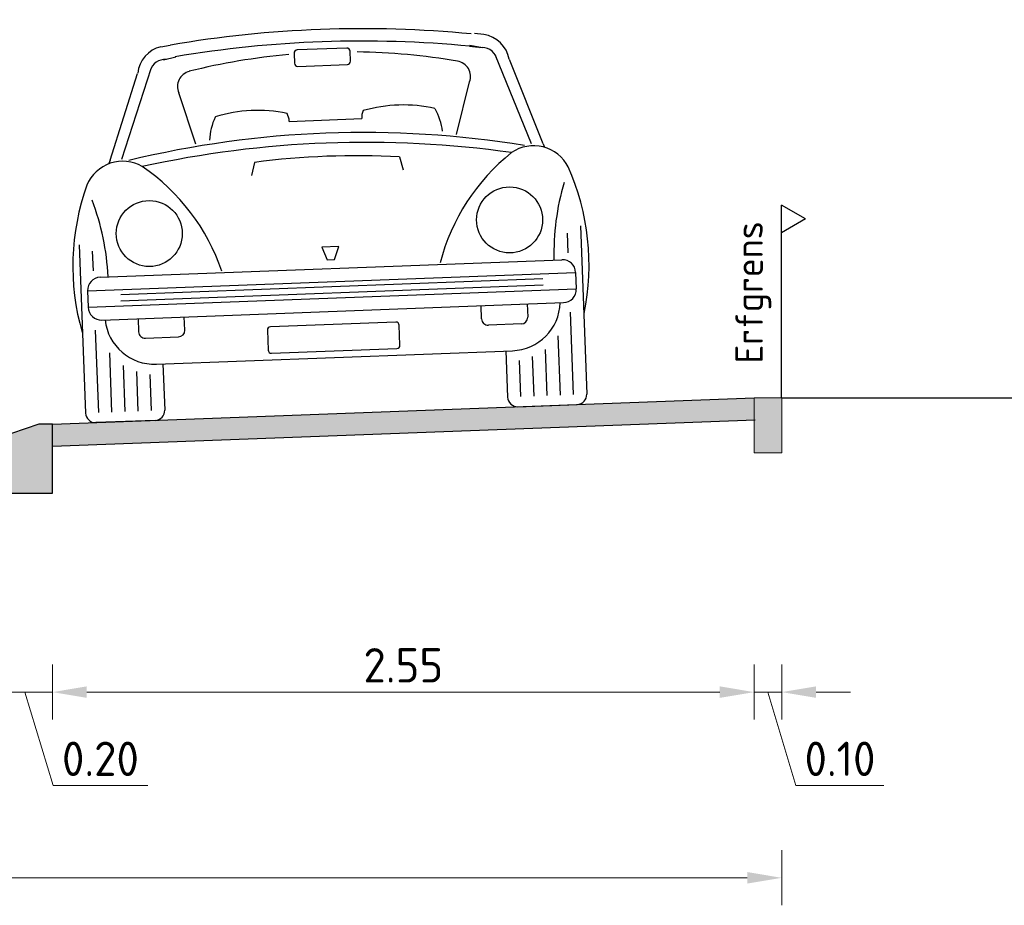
# Model space of a CAD drawing. Header units: metres. Extents: x 104013 to 108981, y 427946 to 428479.
# Tile 287 of 330: x 108879.53 to 108883.11, y 428293.87 to 428297.09. Entities that reach past the tile are written whole.
import ezdxf

# ---------------------------------------------------------------- set-up
doc = ezdxf.new("R2010")
doc.units = ezdxf.units.M
doc.layers.get('DefPoints').update_dxf_attribs({"color": 211, "lineweight": 18})
for name, color, linetype, lineweight in [('N-WE-OG-TERREIN_ERF-SD', 7, 'Continuous', 25), ('N-WE-VH-KANTOPSLUITING_ACHTERKANTBAND-SD', 50, 'Continuous', 25), ('N-WE-VH-KANTVERHARDING-M', 7, 'Continuous', 18), ('N-WE-VH-VERHARDING-GD', 7, 'Continuous', 25), ('N-XX-VH-KANTOPSLUITING_OPSLUITBAND-SD', 150, 'Continuous', 0), ('X-XX-AL-AANKLEDING-SD', 251, 'Continuous', 25), ('X-XX-AL-T25', 7, 'Continuous', 25)]:
    doc.layers.add(name, color=color, linetype=linetype, lineweight=lineweight)
doc.layers.add('N-WE-VH-VERHARDING-AP_PARKEERPLAATS', color=7, linetype='Continuous', true_color=0x889692)
doc.styles.add('NLCS-ISO-M50-T25', font='NLCS-ISO.ttf', dxfattribs={"height": 0.125})
doc.dimstyles.new('NLCS-M50-T25-PIJL_l2_h1', dxfattribs={"dimscale": 0.05, "dimtxt": 2.5, "dimasz": 2.5, "dimexe": 2, "dimexo": 2, "dimgap": 0.7, "dimtad": 1, "dimzin": 0, "dimdsep": 46, "dimtxsty": 'NLCS-ISO-M50-T25', "dimcen": 2.5, "dimdle": 2, "dimclrd": 256, "dimclre": 256, "dimclrt": 256, "dimadec": 1, "dimazin": 0, "dimtfac": 1, "dimtofl": 0, "dimtmove": 1, "dimatfit": 0, "dimfxl": 2, "dimfxlon": 1, "dimtfillclr": 256, "dimtolj": 1, "dimtzin": 0, "dimlwd": 18, "dimlwe": 18, "dimarcsym": 0})

# ---------------------------------------------------------------- blocks, each defined once
blk = doc.blocks.new('N-SVH-KANTOPSLUITING_AB_50X200X250-D')
blk.add_hatch(color=8).paths.add_polyline_path([(-0.2, -0.05), (-0.2, -0.25), (0, -0.25), (0, 0), (-0.05, 0)])
at = {"flags": 128}
blk.add_lwpolyline([(-0.2, -0.05), (-0.2, -0.25), (0, -0.25), (0, 0), (-0.05, 0)], close=True, dxfattribs=at)
blk = doc.blocks.new('N-SVH-KANTOPSLUITING_OB_100X200-D')
blk.add_hatch(color=253).paths.add_polyline_path([(-0.1, -0.2), (0, -0.2), (0, 0), (-0.1, 0)])
at = {"flags": 128}
blk.add_lwpolyline([(-0.1, -0.2), (0, -0.2), (0, 0), (-0.1, 0)], close=True, dxfattribs=at)
blk = doc.blocks.new('SOG-ERFGRENS_RECHTS-D')
for p, q in [((0.433, 3.25), (0, 3.5)), ((0, 3), (0, 3.5)), ((0.433, 3.25), (0, 3)), ((0, 0), (0, 3))]:
    blk.add_line(p, q)
blk = doc.blocks.new('*D2803')
at = {"layer": 'DefPoints', "color": 0, "transparency": 16777216}
for p in [(108879.4528, 428295.565), (108879.6528, 428295.4382), (108879.6528, 428294.641)]:
    blk.add_point(p, dxfattribs=at)
at = {"layer": 'N-WE-VH-KANTVERHARDING-M', "lineweight": 18, "transparency": 16777216}
for p, q in [((108879.4528, 428294.741), (108879.4528, 428294.541)), ((108879.6528, 428294.741), (108879.6528, 428294.541)), ((108879.3278, 428294.641), (108879.2028, 428294.641)), ((108879.4528, 428294.641), (108879.6528, 428294.641)), ((108879.5528, 428294.641), (108879.6548, 428294.301)), ((108879.7778, 428294.641), (108879.9028, 428294.641)), ((108879.6548, 428294.301), (108879.9998, 428294.301))]:
    blk.add_line(p, q, dxfattribs=at)
at = {"layer": 'N-WE-VH-KANTVERHARDING-M', "transparency": 16777216}
for points in [[(108879.3278, 428294.6619), (108879.3278, 428294.6202), (108879.4528, 428294.641)], [(108879.7778, 428294.6619), (108879.7778, 428294.6202), (108879.6528, 428294.641)]]:
    blk.add_solid(points, dxfattribs=at)
at = {"layer": 'N-WE-VH-KANTVERHARDING-M', "transparency": 16777216, "insert": (108879.8273, 428294.3985), "char_height": 0.125, "attachment_point": 5, "style": 'NLCS-ISO-M50-T25'}
blk.add_mtext('\\A1;0.20', dxfattribs=at)
blk = doc.blocks.new('*D2804')
at = {"layer": 'DefPoints', "color": 0, "transparency": 16777216}
for p in [(108882.2046, 428295.7114), (108879.6528, 428295.4382), (108882.2046, 428294.641)]:
    blk.add_point(p, dxfattribs=at)
at = {"layer": 'N-WE-VH-KANTVERHARDING-M', "lineweight": 18, "transparency": 16777216}
for p, q in [((108879.6528, 428294.741), (108879.6528, 428294.541)), ((108882.2046, 428294.741), (108882.2046, 428294.541)), ((108879.7778, 428294.641), (108882.0796, 428294.641))]:
    blk.add_line(p, q, dxfattribs=at)
at = {"layer": 'N-WE-VH-KANTVERHARDING-M', "transparency": 16777216}
for points in [[(108879.7778, 428294.6619), (108879.7778, 428294.6202), (108879.6528, 428294.641)], [(108882.0796, 428294.6619), (108882.0796, 428294.6202), (108882.2046, 428294.641)]]:
    blk.add_solid(points, dxfattribs=at)
at = {"layer": 'N-WE-VH-KANTVERHARDING-M', "transparency": 16777216, "insert": (108880.9287, 428294.7385), "char_height": 0.125, "attachment_point": 5, "style": 'NLCS-ISO-M50-T25'}
blk.add_mtext('\\A1;2.55', dxfattribs=at)
blk = doc.blocks.new('*D2805')
at = {"layer": 'DefPoints', "color": 0, "transparency": 16777216}
for p in [(108882.2046, 428295.7114), (108882.3046, 428295.5114), (108882.3046, 428294.641)]:
    blk.add_point(p, dxfattribs=at)
at = {"layer": 'N-WE-VH-KANTVERHARDING-M', "lineweight": 18, "transparency": 16777216}
for p, q in [((108882.2046, 428294.741), (108882.2046, 428294.541)), ((108882.3046, 428294.741), (108882.3046, 428294.541)), ((108882.0796, 428294.641), (108881.9546, 428294.641)), ((108882.2046, 428294.641), (108882.3046, 428294.641)), ((108882.2546, 428294.641), (108882.3566, 428294.301)), ((108882.4296, 428294.641), (108882.5546, 428294.641)), ((108882.3566, 428294.301), (108882.6766, 428294.301))]:
    blk.add_line(p, q, dxfattribs=at)
at = {"layer": 'N-WE-VH-KANTVERHARDING-M', "transparency": 16777216}
for points in [[(108882.0796, 428294.6619), (108882.0796, 428294.6202), (108882.2046, 428294.641)], [(108882.4296, 428294.6619), (108882.4296, 428294.6202), (108882.3046, 428294.641)]]:
    blk.add_solid(points, dxfattribs=at)
at = {"layer": 'N-WE-VH-KANTVERHARDING-M', "transparency": 16777216, "insert": (108882.5166, 428294.3985), "char_height": 0.125, "attachment_point": 5, "style": 'NLCS-ISO-M50-T25'}
blk.add_mtext('\\A1;0.10', dxfattribs=at)
blk = doc.blocks.new('*D2761')
at = {"layer": 'DefPoints', "color": 0, "transparency": 16777216}
for p in [(108869.8036, 428295.7114), (108882.3046, 428295.7114), (108882.3046, 428293.9658)]:
    blk.add_point(p, dxfattribs=at)
at = {"layer": 'N-WE-VH-KANTVERHARDING-M', "lineweight": 18, "transparency": 16777216}
for p, q in [((108869.8036, 428294.0658), (108869.8036, 428293.8658)), ((108882.3046, 428294.0658), (108882.3046, 428293.8658)), ((108869.9286, 428293.9658), (108882.1796, 428293.9658))]:
    blk.add_line(p, q, dxfattribs=at)
at = {"layer": 'N-WE-VH-KANTVERHARDING-M', "transparency": 16777216}
for points in [[(108869.9286, 428293.9867), (108869.9286, 428293.945), (108869.8036, 428293.9658)], [(108882.1796, 428293.9867), (108882.1796, 428293.945), (108882.3046, 428293.9658)]]:
    blk.add_solid(points, dxfattribs=at)
at = {"layer": 'N-WE-VH-KANTVERHARDING-M', "transparency": 16777216, "insert": (108876.0541, 428294.0633), "char_height": 0.125, "attachment_point": 5, "style": 'NLCS-ISO-M50-T25'}
blk.add_mtext('\\A1;12.50', dxfattribs=at)
blk = doc.blocks.new('SAL-AANKLEDING_AUTO1_VOORAANZICHT-D')
for p, q in [((-0.5876, 1.3569), (-0.5536, 1.3618)), ((0.5876, 1.3569), (0.5536, 1.3618)), ((-0.5803, 1.3093), (-0.5348, 1.3187)), ((0.5341, 1.3169), (0.5662, 1.3111)), ((0.5803, 1.3093), (0.5348, 1.3187)), ((-0.788, 0.9516), (-0.6767, 1.2627)), ((-0.7458, 0.9537), (-0.6266, 1.2794)), ((0.7458, 0.9537), (0.6266, 1.2794)), ((0.788, 0.9516), (0.6767, 1.2627)), ((-0.474, 0.9976), (-0.5291, 1.1871)), ((0.474, 0.9976), (0.5291, 1.1871)), ((-0.132, 1.068), (0.132, 1.068)), ((-0.788, 0.9515), (-0.7925, 0.9394)), ((0.788, 0.9515), (0.7924, 0.9396)), ((-0.264, 0.924), (-0.276, 0.876)), ((0.264, 0.924), (0.276, 0.876)), ((-0.912, 0.648), (-0.912, 0.036)), ((0.912, 0.648), (0.912, 0.036)), ((-0.864, 0.552), (-0.864, 0.624)), ((0.864, 0.552), (0.864, 0.624)), ((0.0308, 0.607), (-0.031, 0.607)), ((-0.031, 0.607), (-0.0133, 0.5598)), ((0.0132, 0.5598), (0.0308, 0.607)), ((-0.0133, 0.5598), (0.0132, 0.5598)), ((-0.84, 0.528), (0.84, 0.528)), ((-0.888, 0.48), (-0.888, 0.42)), ((-0.888, 0.48), (0.888, 0.48)), ((0.888, 0.48), (0.888, 0.42)), ((-0.768, 0.462), (0.768, 0.462)), ((-0.768, 0.4388), (0.768, 0.4388)), ((-0.888, 0.42), (0.888, 0.42)), ((-0.84, 0.372), (0.84, 0.372)), ((-0.708, 0.372), (-0.708, 0.324)), ((-0.54, 0.324), (-0.54, 0.372)), ((0.54, 0.324), (0.54, 0.372)), ((0.708, 0.372), (0.708, 0.324)), ((-0.864, 0.036), (-0.864, 0.336)), ((0.228, 0.324), (-0.228, 0.324)), ((0.864, 0.036), (0.864, 0.336)), ((-0.684, 0.3), (-0.564, 0.3)), ((-0.24, 0.312), (-0.24, 0.24)), ((0.24, 0.24), (0.24, 0.312)), ((0.684, 0.3), (0.564, 0.3)), ((-0.816, 0.036), (-0.816, 0.252)), ((0.816, 0.036), (0.816, 0.252)), ((-0.228, 0.228), (0.228, 0.228)), ((-0.768, 0.036), (-0.768, 0.204)), ((-0.72, 0.036), (-0.72, 0.18)), ((-0.648, 0.204), (0.648, 0.204)), ((-0.624, 0.204), (-0.624, 0.036)), ((0.624, 0.204), (0.624, 0.036)), ((0.72, 0.036), (0.72, 0.18)), ((0.768, 0.036), (0.768, 0.204)), ((-0.672, 0.036), (-0.672, 0.168)), ((0.672, 0.036), (0.672, 0.168)), ((-0.66, 0), (-0.876, 0)), ((0.66, 0), (0.876, 0))]:
    blk.add_line(p, q)
blk.add_lwpolyline([(-0.0928, 1.2663), (0.0872, 1.2663, 0.414214), (0.0992, 1.2783), (0.0992, 1.3143, 0.414214), (0.0872, 1.3263), (-0.0928, 1.3263, 0.414214), (-0.1048, 1.3143), (-0.1048, 1.2783, 0.414214)], format="xyb", close=True)
for centre in [(-0.6556, 0.6797), (0.6556, 0.6797)]:
    blk.add_circle(centre, 0.12)
for centre, radius, start, end in [((-0.0087, -2.7425), 4.1401, 82.3594, 97.5551), ((-0.5656, 1.2479), 0.1114, 101.548, 171.8699), ((-0.0087, -2.7478), 4.1004, 82.3788, 97.4119), ((0.5656, 1.2479), 0.1114, 8.1301, 78.452), ((-0.5773, 1.2547), 0.0552, 82.0304, 163.426), ((-0.0026, -1.0475), 2.3616, 92.9501, 101.8598), ((0.0026, -1.0475), 2.3616, 78.1402, 87.0499), ((0.5773, 1.2547), 0.0552, 16.574, 97.9696), ((-0.477, 1.2082), 0.0562, 101.0535, 201.9614), ((0.477, 1.2082), 0.0562, 338.0386, 78.9465), ((-0.2651, 0.5777), 0.5347, 76.2947, 104.5811), ((0.2651, 0.5777), 0.5347, 75.4189, 103.7053), ((-0.1664, 0.9811), 0.2597, 154.2873, 173.3573), ((-0.195, 1.0697), 0.063, 358.49, 25.7848), ((0.195, 1.0697), 0.063, 154.2152, 181.51), ((0.1664, 0.9811), 0.2597, 6.6427, 25.7127), ((0, -2.616), 3.636, 78.5788, 101.4212), ((0, -2.8092), 3.7932, 79.7957, 100.2043), ((-0.7478, 0.8049), 0.1412, 57.5288, 155.2503), ((0, -1.974), 2.91, 84.7949, 95.2051), ((0.7478, 0.8049), 0.1412, 24.7497, 122.4712), ((-1.1252, 0.3126), 0.761, 16.8813, 53.455), ((1.1252, 0.3126), 0.761, 126.545, 163.1187), ((-0.0624, 0.5386), 0.8763, 158.1986, 193.7777), ((0.0624, 0.5386), 0.8763, 346.2223, 21.8014), ((-1.7048, 0.5207), 0.8935, 0.4962, 18.785), ((1.7048, 0.5207), 0.8935, 161.215, 179.5038), ((-0.84, 0.48), 0.048, 90, 180), ((0.84, 0.48), 0.048, 0, 90), ((-0.84, 0.42), 0.048, 180, 270), ((0.84, 0.42), 0.048, 270, 0), ((-0.648, 0.3844), 0.1804, 183.9499, 270), ((0.648, 0.3844), 0.1804, 270, 356.0501), ((-0.684, 0.324), 0.024, 180, 270), ((-0.564, 0.324), 0.024, 270, 0), ((-0.228, 0.312), 0.012, 90, 180), ((0.228, 0.312), 0.012, 0, 90), ((0.564, 0.324), 0.024, 180, 270), ((0.684, 0.324), 0.024, 270, 0), ((-0.228, 0.24), 0.012, 180, 270), ((0.228, 0.24), 0.012, 270, 0), ((-0.876, 0.036), 0.036, 180, 270), ((-0.66, 0.036), 0.036, 270, 0), ((0.66, 0.036), 0.036, 180, 270), ((0.876, 0.036), 0.036, 270, 0)]:
    blk.add_arc(centre, radius, start, end)

msp = doc.modelspace()

# ---------------------------------------------------------------- hatches: boundary and pattern name
at = {"layer": 'N-WE-VH-VERHARDING-AP_PARKEERPLAATS'}
h = msp.add_hatch(color=256, dxfattribs=at)
h.dxf.hatch_style = 1
h.paths.add_polyline_path([(108882.2046, 428295.6314), (108882.2046, 428295.7114), (108879.6528, 428295.615), (108879.6528, 428295.5349)])

# ---------------------------------------------------------------- linework, layer by layer
at = {"layer": 'N-WE-VH-VERHARDING-GD', "flags": 128}
for points in [[(108879.6531, 428295.615), (108882.2046, 428295.7114)], [(108882.3046, 428295.7114), (108884.3046, 428295.7114)], [(108879.6524, 428295.5349), (108882.2076, 428295.6315)]]:
    msp.add_lwpolyline(points, dxfattribs=at)

# ---------------------------------------------------------------- block references
at = {"layer": 'N-WE-OG-TERREIN_ERF-SD', "xscale": 0.2, "yscale": 0.2}
msp.add_blockref('SOG-ERFGRENS_RECHTS-D', (108882.3044, 428295.7114), dxfattribs=at)
at = {"layer": 'N-WE-VH-KANTOPSLUITING_ACHTERKANTBAND-SD'}
msp.add_blockref('N-SVH-KANTOPSLUITING_AB_50X200X250-D', (108879.6528, 428295.615), dxfattribs=at)
at = {"layer": 'N-XX-VH-KANTOPSLUITING_OPSLUITBAND-SD', "xscale": -1}
msp.add_blockref('N-SVH-KANTOPSLUITING_OB_100X200-D', (108882.2046, 428295.7114), dxfattribs=at)
at = {"layer": 'X-XX-AL-AANKLEDING-SD', "rotation": 2.164193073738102}
msp.add_blockref('SAL-AANKLEDING_AUTO1_VOORAANZICHT-D', (108880.6858, 428295.654), dxfattribs=at)

# ---------------------------------------------------------------- texts
at = {"layer": 'X-XX-AL-T25', "insert": (108882.1361, 428295.8358), "char_height": 0.1, "width": 0.660638, "attachment_point": 1, "rotation": 89.9946, "style": 'NLCS-ISO-M50-T25'}
msp.add_mtext('Erfgrens', dxfattribs=at)

# ---------------------------------------------------------------- dimensions: what is measured, and where the dimension line sits
at = {"layer": 'N-WE-VH-KANTVERHARDING-M'}
dim = msp.add_aligned_dim(p1=(108869.8036, 428295.7114), p2=(108882.3046, 428295.7114), distance=-1.7456, dimstyle='NLCS-M50-T25-PIJL_l2_h1', dxfattribs=at)
dim.commit()
dim.dimension.update_dxf_attribs({"geometry": '*D2761', "text_midpoint": (108876.0541, 428294.0633)})
for base, p1, p2, picture, middle in [((108882.2046, 428294.641), (108879.6528, 428295.4382), (108882.2046, 428295.7114), '*D2804', (108880.9287, 428294.7385)), ((108882.3046, 428294.641), (108882.2046, 428295.7114), (108882.3046, 428295.5114), '*D2805', (108882.3916, 428294.3985)), ((108879.6528, 428294.641), (108879.4528, 428295.565), (108879.6528, 428295.4382), '*D2803', (108879.6898, 428294.3985))]:
    dim = msp.add_linear_dim(base=base, p1=p1, p2=p2, angle=180, dimstyle='NLCS-M50-T25-PIJL_l2_h1', dxfattribs=at)
    dim.commit()
    dim.dimension.update_dxf_attribs({"geometry": picture, "text_midpoint": middle})

doc.saveas('drawing.dxf')
